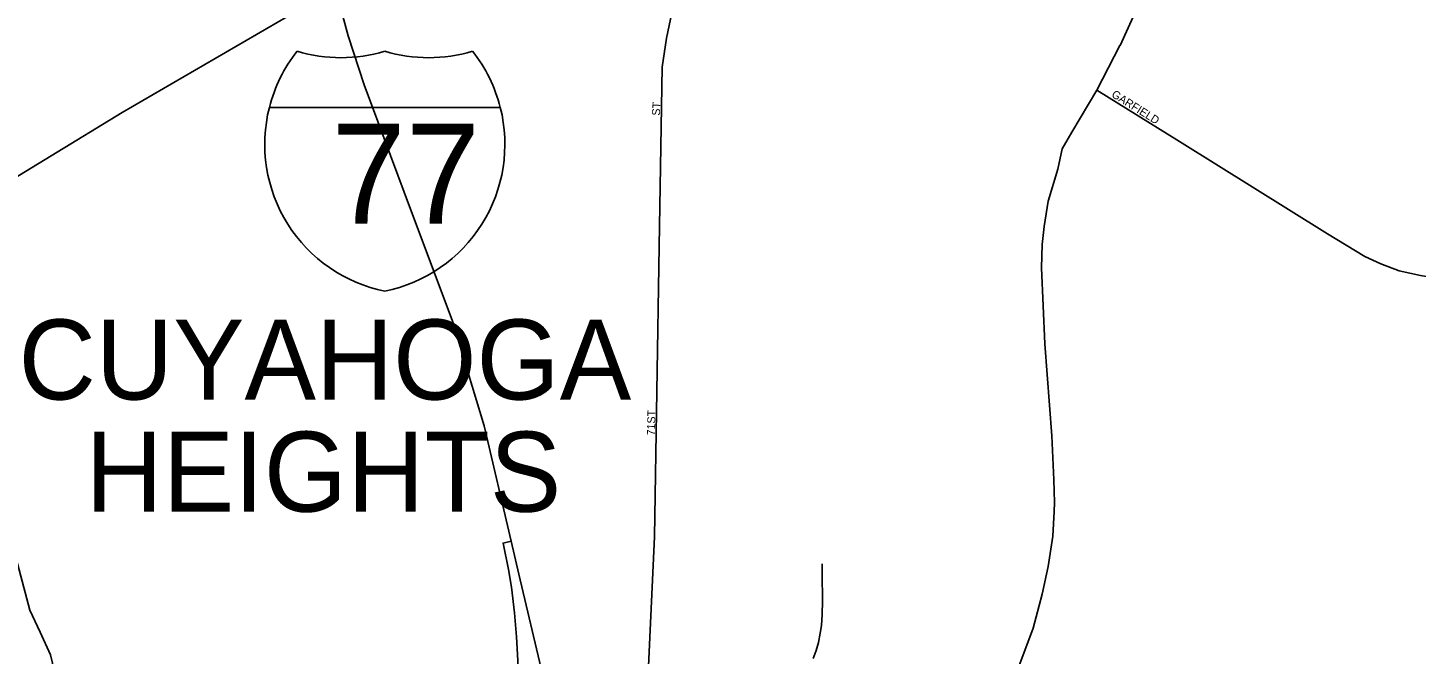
# Model space of a CAD drawing. Extents: x -561 to 1170, y 0 to 846.
# Drawn here: x 270.43 to 293.84, y 213.95 to 224.52 of the extents above; entities that cross this region are included whole.
import ezdxf

# ---------------------------------------------------------------- set-up
doc = ezdxf.new("R2010")
doc.units = 0
for name, color, linetype in [('GM_X_City_Street', 7, 'Continuous'), ('GM_X_City_Street_Text', 7, 'Continuous'), ('GM_X_Corporation_Text', 7, 'Continuous'), ('GM_X_Interchange_Ramps', 7, 'Continuous'), ('GM_X_Interstate_Location', 7, 'Continuous'), ('GM_X_Interstate_Route', 7, 'Continuous'), ('GM_X_Interstate_Shield', 7, 'Continuous'), ('GM_X_Rail_Line', 7, 'Continuous')]:
    doc.layers.add(name, color=color, linetype=linetype)

msp = doc.modelspace()

# ---------------------------------------------------------------- linework, layer by layer
at = {"layer": 'GM_X_City_Street'}
for points in [[(280.775, 212.772), (280.797, 212.947), (280.887, 213.504), (280.996, 215.927), (281.078, 220.831), (281.127, 223.853), (281.201, 224.343), (281.522, 225.872), (282.389, 230.069)], [(288.848, 224.218), (288.849, 224.221), (289.259, 225.119)], [(288.458, 223.464), (288.848, 224.218)], [(285.293, 208.056), (285.346, 208.228), (286.271, 211.239), (286.605, 212.152), (286.799, 212.696), (287.022, 213.426), (287.382, 214.389), (287.538, 214.961), (287.635, 215.431), (287.718, 215.942), (287.739, 216.355), (287.742, 216.509), (287.735, 216.892), (287.697, 217.635), (287.579, 219.186), (287.523, 220.469), (287.534, 220.863), (287.568, 221.167), (287.635, 221.595), (287.801, 222.135), (287.871, 222.478), (288.039, 222.755), (288.458, 223.464)], [(288.458, 223.464), (289.853, 222.598), (292.35, 221.043), (292.98, 220.66), (293.249, 220.533), (293.557, 220.419), (293.916, 220.339), (294.435, 220.255), (294.908, 220.211), (295.374, 220.161), (297.392, 220.02), (297.572, 220.052), (297.841, 220.135), (298.188, 220.23), (298.481, 220.33), (298.758, 220.426), (299.068, 220.521), (299.418, 220.662), (299.899, 220.912), (300.478, 221.241)], [(271.385, 212.864), (271.19, 212.979), (271.056, 213.122), (270.971, 213.268), (270.873, 213.525), (270.847, 213.797), (270.814, 213.941), (270.636, 214.324), (270.463, 214.694), (270.18, 215.757), (269.924, 216.723), (269.905, 217.179), (269.918, 217.631), (269.948, 217.893), (270.053, 218.34), (270.142, 218.667), (270.184, 218.9), (270.187, 219.22), (270.113, 221.959), (270.108, 222.226)]]:
    msp.add_lwpolyline(points, dxfattribs=at)
at = {"layer": 'GM_X_Interchange_Ramps'}
msp.add_lwpolyline([(278.578, 215.858), (278.445, 215.825), (278.533, 215.378), (278.584, 215.078), (278.636, 214.646), (278.668, 214.24), (278.691, 213.843), (278.708, 213.445), (278.73, 213.155), (278.775, 212.898), (278.833, 212.701), (278.91, 212.528), (279.024, 212.335), (279.188, 212.1), (279.392, 211.877), (279.565, 211.689), (279.94, 211.283), (280.064, 211.118), (280.183, 210.951), (280.352, 210.699), (280.456, 210.54), (280.609, 210.277), (280.721, 210.07), (280.781, 210.097)], dxfattribs=at)
at = {"layer": 'GM_X_Interstate_Route'}
for points in [[(278.711, 215.297), (278.578, 215.858), (278.128, 217.805), (277.593, 219.567), (276.779, 221.743), (276.099, 223.554), (275.832, 224.383), (275.671, 224.989), (275.532, 225.64), (275.407, 226.311), (275.325, 226.987), (275.255, 227.719), (275.224, 228.086), (275.171, 228.893), (275.128, 229.707), (275.012, 230.485), (274.85, 231.255), (274.654, 231.914)], [(279.68, 211.234), (279.565, 211.689), (279.375, 212.444), (279.108, 213.615), (278.711, 215.297)]]:
    msp.add_lwpolyline(points, dxfattribs=at)
at = {"layer": 'GM_X_Interstate_Shield'}
for p, q in [((274.502, 223.174), (278.398, 223.174)), ((278.398, 223.174), (274.502, 223.174)), ((278.398, 223.174), (274.502, 223.174))]:
    msp.add_line(p, q, dxfattribs=at)
for centre, start, end in [((276.956, 222.553), 141.669, 165.8066), ((275.71, 226.544), 253.0091, 286.9909), ((277.19, 226.544), 253.0091, 286.9909), ((275.944, 222.553), 14.1934, 38.331), ((276.956, 222.553), 165.8066, 258.463), ((275.944, 222.553), 281.537, 14.1934)]:
    msp.add_arc(centre, 2.531, start, end, dxfattribs=at)
at = {"layer": 'GM_X_Rail_Line'}
for points in [[(262.048, 216.981), (266.026, 219.431), (272.02, 223.091), (275.68, 225.222)], [(283.676, 213.876), (283.722, 214.012), (283.762, 214.146), (283.794, 214.303), (283.817, 214.436), (283.828, 214.618), (283.83, 214.849), (283.828, 215.299), (283.825, 215.472)]]:
    msp.add_lwpolyline(points, dxfattribs=at)

# ---------------------------------------------------------------- texts
at = {"layer": 'GM_X_City_Street_Text'}
for s, rotation, p in [('GARFIELD', 327.9075, (288.694, 223.361)), ('ST', 86.4262, (281.088, 223.032)), ('71ST', 88.5687, (281.005, 217.638))]:
    msp.add_text(s, height=0.135, rotation=rotation, dxfattribs=at).set_placement(p)
at = {"layer": 'GM_X_Corporation_Text'}
for s, p in [('CUYAHOGA', (270.273, 218.246)), ('HEIGHTS', (271.401, 216.354))]:
    msp.add_text(s, height=1.35, rotation=0, dxfattribs=at).set_placement(p)
at = {"layer": 'GM_X_Interstate_Location'}
for s in ['-', '.', ',']:
    msp.add_text(s, height=0.0027, dxfattribs=at).set_placement((276.449, 222.097))
msp.add_text('77', height=0.0027, rotation=0, dxfattribs=at).set_placement((275.898, 221.538))
at = {"layer": 'GM_X_Interstate_Shield'}
msp.add_text('77', height=1.6875, dxfattribs=at).set_placement((275.548, 221.212))

doc.saveas('drawing.dxf')
